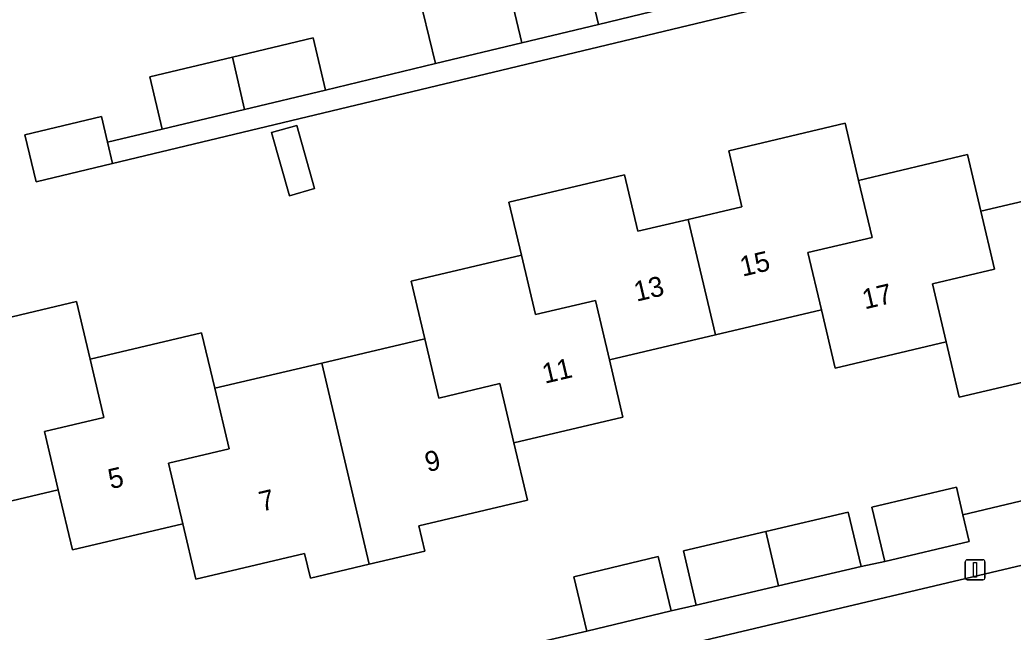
# Model space of a CAD drawing. Extents: x 158031 to 159244, y 380104 to 381214.
# Drawn here: x 159042.99 to 159092.76, y 380680.95 to 380711.62 of the extents above; entities that cross this region are included whole.
import ezdxf

# ---------------------------------------------------------------- set-up
doc = ezdxf.new("R2010")
doc.units = 0
for name, color, linetype in [('IMGEO_Erf', 7, 'Continuous'), ('IMGEO_Lichtmast', 7, 'Continuous'), ('IMGEO_Pand', 7, 'Continuous'), ('IMGEO_Pand_nummerreeks', 7, 'Continuous'), ('IMGEO_Rijbaan_lokaal_open', 7, 'Continuous'), ('IMGEO_Voetpad_open', 7, 'Continuous')]:
    doc.layers.add(name, color=color, linetype=linetype)

msp = doc.modelspace()

# ---------------------------------------------------------------- linework, layer by layer
at = {"layer": 'IMGEO_Erf'}
for points in [[(159141.479, 380726.929), (159047.636, 380704.417), (159043.802, 380703.497), (159043.237, 380705.853), (159047.07, 380706.773), (159047.378, 380705.489), (159050.123, 380706.149), (159049.499, 380708.757), (159053.635, 380709.745), (159057.677, 380710.712), (159058.3, 380708.104), (159063.81, 380709.429), (159063.186, 380712.037)], [(159071.364, 380713.992), (159071.987, 380711.384), (159077.839, 380712.822)], [(159040.124, 380696.162), (159045.823, 380697.507), (159046.502, 380694.628), (159052.093, 380695.947), (159052.751, 380693.162), (159058.114, 380694.427), (159063.273, 380695.644), (159062.591, 380698.534), (159068.121, 380699.838), (159067.495, 380702.489), (159073.286, 380703.855), (159073.953, 380701.029), (159076.479, 380701.625), (159079.168, 380702.26), (159078.507, 380705.063), (159084.335, 380706.438), (159085.009, 380703.58), (159090.467, 380704.868), (159091.135, 380702.035), (159096.335, 380703.262), (159101.824, 380704.557), (159101.157, 380707.384), (159106.574, 380708.662), (159105.901, 380711.513)], [(159095.457, 380693.995), (159090.058, 380692.722), (159089.405, 380695.487), (159083.838, 380694.173), (159083.149, 380697.093), (159077.844, 380695.841), (159072.527, 380694.587), (159073.203, 380691.721), (159067.742, 380690.433), (159068.42, 380687.56), (159062.979, 380686.276), (159063.278, 380685.011), (159060.491, 380684.353), (159057.544, 380683.658), (159057.254, 380684.89), (159051.802, 380683.604), (159051.15, 380686.368), (159045.623, 380685.064), (159044.913, 380688.073), (159039.609, 380686.822)], [(159029.443, 380677.515), (159047.249, 380675.259), (159047.985, 380675.445), (159047.333, 380678.168), (159051.559, 380679.18), (159052.211, 380676.457), (159057.422, 380677.694), (159057.367, 380677.927), (159066.151, 380680.025), (159066.206, 380679.792), (159071.387, 380681.004), (159070.738, 380683.727), (159074.971, 380684.737), (159075.621, 380682.014), (159076.876, 380682.296), (159076.237, 380685.023), (159080.366, 380685.989), (159084.495, 380686.956), (159085.133, 380684.23), (159086.327, 380684.48), (159085.679, 380687.204), (159089.912, 380688.211), (159090.24, 380686.83), (159109.428, 380691.404)]]:
    msp.add_lwpolyline(points, dxfattribs=at)
msp.add_lwpolyline([(159055.602, 380705.975), (159056.861, 380706.33), (159057.755, 380703.163), (159056.497, 380702.807)], close=True, dxfattribs=at)
at = {"layer": 'IMGEO_Lichtmast'}
for p, q in [((159090.353, 380683.67), (159090.353, 380684.47)), ((159090.353, 380684.47), (159090.353, 380683.67)), ((159090.453, 380684.57), (159091.243, 380684.57)), ((159091.243, 380684.57), (159090.453, 380684.57)), ((159091.343, 380684.47), (159091.343, 380683.67)), ((159091.343, 380683.67), (159091.343, 380684.47)), ((159091.243, 380683.57), (159090.453, 380683.57)), ((159090.453, 380683.57), (159091.243, 380683.57))]:
    msp.add_line(p, q, dxfattribs=at)
msp.add_lwpolyline([(159090.773, 380684.445), (159090.923, 380684.445), (159090.923, 380683.695), (159090.773, 380683.695), (159090.773, 380684.445)], dxfattribs=at)
for centre, start, end in [((159090.453, 380684.47), 90, 180), ((159090.453, 380684.47), 90, 180), ((159091.243, 380684.47), 0, 90), ((159091.243, 380684.47), 360, 90), ((159090.453, 380683.67), 180, 270), ((159090.453, 380683.67), 180, 270), ((159091.243, 380683.67), 270, 0), ((159091.243, 380683.67), 270, 0)]:
    msp.add_arc(centre, 0.1, start, end, dxfattribs=at)
at = {"layer": 'IMGEO_Pand'}
for points in [[(159067.526, 380713.075), (159068.132, 380710.463), (159071.987, 380711.384), (159071.364, 380713.992)], [(159067.526, 380713.075), (159063.186, 380712.037), (159063.81, 380709.429), (159068.132, 380710.463)], [(159053.635, 380709.745), (159054.24, 380707.134), (159058.3, 380708.104), (159057.677, 380710.712)], [(159053.635, 380709.745), (159049.499, 380708.757), (159050.123, 380706.149), (159054.24, 380707.134)], [(159047.378, 380705.489), (159047.07, 380706.773), (159043.237, 380705.853), (159043.802, 380703.497), (159047.636, 380704.417)], [(159055.602, 380705.975), (159056.497, 380702.807), (159057.755, 380703.163), (159056.861, 380706.33)], [(159077.844, 380695.841), (159083.149, 380697.093), (159082.473, 380699.958), (159085.685, 380700.715), (159085.009, 380703.58), (159084.335, 380706.438), (159078.507, 380705.063), (159079.168, 380702.26), (159076.479, 380701.625)], [(159083.149, 380697.093), (159083.838, 380694.173), (159089.405, 380695.487), (159088.718, 380698.395), (159091.821, 380699.127), (159091.135, 380702.035), (159090.467, 380704.868), (159085.009, 380703.58), (159085.685, 380700.715), (159082.473, 380699.958)], [(159072.527, 380694.587), (159077.844, 380695.841), (159076.479, 380701.625), (159073.953, 380701.029), (159073.286, 380703.855), (159067.495, 380702.489), (159068.121, 380699.838), (159068.825, 380696.858), (159071.824, 380697.566)], [(159098.686, 380693.298), (159096.335, 380703.262), (159091.135, 380702.035), (159091.821, 380699.127), (159088.718, 380698.395), (159089.405, 380695.487), (159090.058, 380692.722), (159095.457, 380693.995), (159095.783, 380692.613)], [(159072.527, 380694.587), (159071.824, 380697.566), (159068.825, 380696.858), (159068.121, 380699.838), (159062.591, 380698.534), (159063.273, 380695.644), (159063.973, 380692.676), (159067.042, 380693.401), (159067.742, 380690.433), (159073.203, 380691.721)], [(159039.609, 380686.822), (159044.913, 380688.073), (159044.222, 380691), (159047.192, 380691.701), (159046.502, 380694.628), (159045.823, 380697.507), (159040.124, 380696.162), (159040.809, 380693.26), (159038.234, 380692.652)], [(159046.502, 380694.628), (159047.192, 380691.701), (159044.222, 380691), (159044.913, 380688.073), (159045.623, 380685.064), (159051.15, 380686.368), (159050.433, 380689.407), (159053.469, 380690.124), (159052.751, 380693.162), (159052.093, 380695.947)], [(159060.491, 380684.353), (159063.278, 380685.011), (159062.979, 380686.276), (159068.42, 380687.56), (159067.742, 380690.433), (159067.042, 380693.401), (159063.973, 380692.676), (159063.273, 380695.644), (159058.114, 380694.427)], [(159060.491, 380684.353), (159058.114, 380694.427), (159052.751, 380693.162), (159053.469, 380690.124), (159050.433, 380689.407), (159051.15, 380686.368), (159051.802, 380683.604), (159057.254, 380684.89), (159057.544, 380683.658)], [(159090.24, 380686.83), (159089.912, 380688.211), (159085.679, 380687.204), (159086.327, 380684.48), (159090.56, 380685.487)], [(159080.366, 380685.989), (159081.004, 380683.263), (159085.133, 380684.23), (159084.495, 380686.956)], [(159080.366, 380685.989), (159076.237, 380685.023), (159076.876, 380682.296), (159081.004, 380683.263)], [(159075.621, 380682.014), (159074.971, 380684.737), (159070.738, 380683.727), (159071.387, 380681.004)]]:
    msp.add_lwpolyline(points, close=True, dxfattribs=at)
at = {"layer": 'IMGEO_Rijbaan_lokaal_open'}
msp.add_lwpolyline([(159100.061, 380685.929), (159054.871, 380675.236), (159054.94, 380674.935), (159052.436, 380674.355), (159053.617, 380669.435), (159056.863, 380670.238), (159056.937, 380669.935), (159101.346, 380680.495)], close=True, dxfattribs=at)
at = {"layer": 'IMGEO_Voetpad_open'}
msp.add_lwpolyline([(159141.479, 380726.929), (159142.028, 380727.984), (159139.929, 380727.487), (159115.268, 380721.645), (159114.684, 380721.507), (159110.486, 380720.576), (159106.399, 380719.67), (159102.388, 380718.781), (159096.705, 380717.263), (159092.441, 380716.318), (159088.608, 380715.468), (159086.004, 380714.828), (159081.837, 380713.804), (159077.839, 380712.822), (159071.987, 380711.384), (159068.132, 380710.463), (159063.81, 380709.429), (159058.3, 380708.104), (159054.24, 380707.134), (159050.123, 380706.149), (159047.378, 380705.489), (159047.636, 380704.417)], close=True, dxfattribs=at)
msp.add_lwpolyline([(159109.428, 380691.404), (159090.24, 380686.83), (159090.56, 380685.487), (159086.327, 380684.48), (159085.133, 380684.23), (159081.004, 380683.263), (159076.876, 380682.296), (159075.621, 380682.014), (159071.387, 380681.004), (159066.206, 380679.792), (159057.422, 380677.694), (159052.211, 380676.457), (159051.947, 380676.394), (159047.985, 380675.445), (159052.436, 380674.355), (159054.94, 380674.935), (159054.871, 380675.236), (159100.061, 380685.929)], dxfattribs=at)

# ---------------------------------------------------------------- texts
at = {"layer": 'IMGEO_Pand_nummerreeks'}
for s, rotation, p in [('15', 13.2748, (159079.199, 380698.751)), ('13', 13.2748, (159073.888, 380697.498)), ('17', 13.2807, (159085.326, 380697.113)), ('11', 13.2709, (159069.289, 380693.388)), ('9', 13.3903, (159063.414, 380688.958)), ('5', 13.2752, (159047.54, 380688.106)), ('7', 13.3903, (159055.105, 380686.98))]:
    msp.add_text(s, height=1, rotation=rotation, dxfattribs=at).set_placement(p)

doc.saveas('drawing.dxf')
